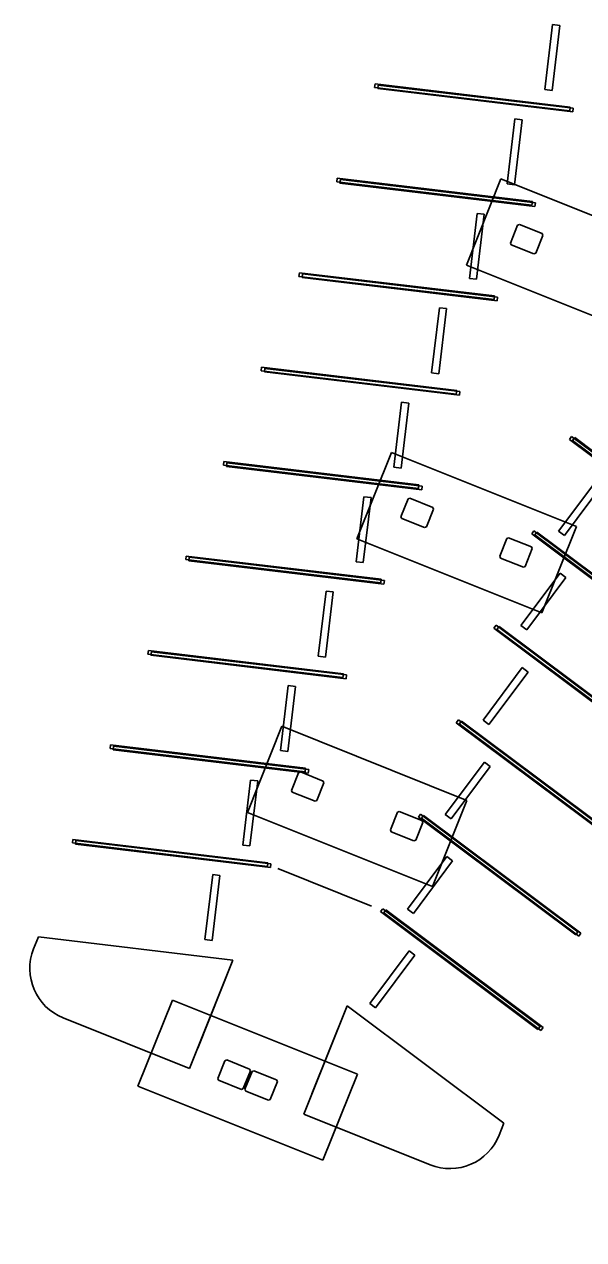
# Model space of a CAD drawing. Extents: x 468143 to 491361, y 1438528 to 1468730.
# Drawn here: x 488658.7 to 488709.9, y 1466969 to 1467080.3 of the extents above; entities that cross this region are included whole.
import ezdxf

# ---------------------------------------------------------------- set-up
doc = ezdxf.new("R2010")
doc.units = 0
doc.layers.add('Default', color=7, linetype='Continuous')
doc.layers.add('Xreference_dp', color=7, linetype='Continuous')

# ---------------------------------------------------------------- blocks, each defined once
blk = doc.blocks.new('Footing-Rectangular - F5-183379-FOUNDATION PLAN_1')
at = {"layer": 'Default'}
for p, q in [((109.5, 51), (-109.5, 51)), ((-109.5, 51), (-109.5, -51)), ((-109.5, -51), (-109.5, 51)), ((-109.5, 51), (109.5, 51)), ((109.5, -51), (109.5, 51)), ((109.5, 51), (109.5, -51)), ((-109.5, -51), (109.5, -51)), ((109.5, -51), (-109.5, -51))]:
    blk.add_line(p, q, dxfattribs=at)

msp = doc.modelspace()

# ---------------------------------------------------------------- linework, layer by layer
at = {"layer": 'Xreference_dp'}
for p, q in [((488707.06, 1467080.28), (488706.35, 1467074.32)), ((488707.01, 1467074.24), (488707.73, 1467080.2)), ((488707.73, 1467080.2), (488707.06, 1467080.28)), ((488690.75, 1467074.51), (488690.79, 1467074.84)), ((488690.79, 1467074.84), (488708.66, 1467072.71)), ((488691.03, 1467074.4), (488691.07, 1467074.73)), ((488691.07, 1467074.73), (488708.94, 1467072.6)), ((488690.75, 1467074.51), (488708.62, 1467072.38)), ((488691.03, 1467074.4), (488708.9, 1467072.27)), ((488706.35, 1467074.32), (488707.01, 1467074.24)), ((488708.66, 1467072.71), (488708.62, 1467072.38)), ((488708.94, 1467072.6), (488708.9, 1467072.27)), ((488703.6, 1467071.63), (488702.89, 1467065.67)), ((488703.55, 1467065.59), (488704.26, 1467071.55)), ((488704.26, 1467071.55), (488703.6, 1467071.63)), ((488687.28, 1467065.86), (488687.32, 1467066.19)), ((488687.28, 1467065.86), (488705.16, 1467063.73)), ((488687.32, 1467066.19), (488705.2, 1467064.06)), ((488687.57, 1467065.75), (488687.61, 1467066.08)), ((488687.57, 1467065.75), (488705.44, 1467063.62)), ((488687.61, 1467066.08), (488705.48, 1467063.95)), ((488702.89, 1467065.67), (488703.55, 1467065.59)), ((488705.2, 1467064.06), (488705.16, 1467063.73)), ((488705.48, 1467063.95), (488705.44, 1467063.62)), ((488700.14, 1467062.98), (488699.43, 1467057.02)), ((488700.09, 1467056.94), (488700.8, 1467062.9)), ((488700.8, 1467062.9), (488700.14, 1467062.98)), ((488703.84, 1467061.89), (488703.19, 1467060.26)), ((488704.01, 1467061.96), (488703.84, 1467061.89)), ((488706.09, 1467061.12), (488704.01, 1467061.96)), ((488703.19, 1467060.26), (488703.26, 1467060.1)), ((488705.51, 1467059.33), (488706.16, 1467060.96)), ((488706.16, 1467060.96), (488706.09, 1467061.12)), ((488703.26, 1467060.1), (488705.35, 1467059.26)), ((488705.35, 1467059.26), (488705.51, 1467059.33)), ((488683.82, 1467057.21), (488683.86, 1467057.54)), ((488683.82, 1467057.21), (488701.7, 1467055.08)), ((488683.86, 1467057.54), (488701.74, 1467055.41)), ((488684.11, 1467057.1), (488684.15, 1467057.43)), ((488684.11, 1467057.1), (488701.98, 1467054.97)), ((488684.15, 1467057.43), (488702.02, 1467055.3)), ((488699.43, 1467057.02), (488700.09, 1467056.94)), ((488701.74, 1467055.41), (488701.7, 1467055.08)), ((488702.02, 1467055.3), (488701.98, 1467054.97)), ((488696.68, 1467054.33), (488695.97, 1467048.37)), ((488696.63, 1467048.29), (488697.34, 1467054.25)), ((488697.34, 1467054.25), (488696.68, 1467054.33)), ((488680.36, 1467048.56), (488680.4, 1467048.89)), ((488680.36, 1467048.56), (488698.23, 1467046.43)), ((488680.4, 1467048.89), (488698.27, 1467046.76)), ((488680.65, 1467048.45), (488680.69, 1467048.78)), ((488680.65, 1467048.45), (488698.52, 1467046.32)), ((488680.69, 1467048.78), (488698.56, 1467046.65)), ((488695.97, 1467048.37), (488696.63, 1467048.29)), ((488693.22, 1467045.68), (488692.51, 1467039.72)), ((488693.88, 1467045.6), (488693.22, 1467045.68)), ((488698.27, 1467046.76), (488698.23, 1467046.43)), ((488698.56, 1467046.65), (488698.52, 1467046.32)), ((488693.17, 1467039.64), (488693.88, 1467045.6)), ((488708.6, 1467042.28), (488708.8, 1467042.55)), ((488708.8, 1467042.55), (488723.21, 1467031.77)), ((488708.88, 1467042.17), (488709.08, 1467042.44)), ((488709.08, 1467042.44), (488723.49, 1467031.65)), ((488708.6, 1467042.28), (488723.01, 1467031.5)), ((488708.88, 1467042.17), (488723.29, 1467031.39)), ((488676.9, 1467039.91), (488676.94, 1467040.24)), ((488676.94, 1467040.24), (488694.81, 1467038.11)), ((488677.19, 1467039.8), (488677.22, 1467040.13)), ((488677.22, 1467040.13), (488695.1, 1467038)), ((488676.9, 1467039.91), (488694.77, 1467037.78)), ((488677.19, 1467039.8), (488695.06, 1467037.67)), ((488692.51, 1467039.72), (488693.17, 1467039.64)), ((488694.81, 1467038.11), (488694.77, 1467037.78)), ((488695.1, 1467038), (488695.06, 1467037.67)), ((488707.61, 1467033.87), (488711.2, 1467038.67)), ((488711.73, 1467038.27), (488708.14, 1467033.47)), ((488689.76, 1467037.03), (488689.05, 1467031.07)), ((488689.71, 1467030.99), (488690.42, 1467036.95)), ((488690.42, 1467036.95), (488689.76, 1467037.03)), ((488693.81, 1467036.82), (488693.16, 1467035.19)), ((488693.98, 1467036.89), (488693.81, 1467036.82)), ((488696.07, 1467036.05), (488693.98, 1467036.89)), ((488695.49, 1467034.27), (488696.14, 1467035.89)), ((488696.14, 1467035.89), (488696.07, 1467036.05)), ((488693.16, 1467035.19), (488693.23, 1467035.03)), ((488693.23, 1467035.03), (488695.32, 1467034.2)), ((488695.32, 1467034.2), (488695.49, 1467034.27)), ((488705.14, 1467033.63), (488705.34, 1467033.9)), ((488705.14, 1467033.63), (488719.55, 1467022.85)), ((488705.34, 1467033.9), (488719.75, 1467023.11)), ((488705.42, 1467033.52), (488705.62, 1467033.79)), ((488705.42, 1467033.52), (488719.83, 1467022.74)), ((488705.62, 1467033.79), (488720.03, 1467023)), ((488708.14, 1467033.47), (488707.61, 1467033.87)), ((488702.87, 1467033.2), (488702.22, 1467031.57)), ((488703.03, 1467033.27), (488702.87, 1467033.2)), ((488705.12, 1467032.43), (488703.03, 1467033.27)), ((488705.19, 1467032.27), (488705.12, 1467032.43)), ((488673.44, 1467031.26), (488673.48, 1467031.59)), ((488673.44, 1467031.26), (488691.31, 1467029.13)), ((488673.48, 1467031.59), (488691.35, 1467029.46)), ((488673.72, 1467031.15), (488673.76, 1467031.48)), ((488673.76, 1467031.48), (488691.64, 1467029.35)), ((488702.22, 1467031.57), (488702.29, 1467031.41)), ((488702.29, 1467031.41), (488704.38, 1467030.57)), ((488704.54, 1467030.64), (488705.19, 1467032.27)), ((488673.72, 1467031.15), (488691.6, 1467029.02)), ((488689.05, 1467031.07), (488689.71, 1467030.99)), ((488704.38, 1467030.57), (488704.54, 1467030.64)), ((488691.35, 1467029.46), (488691.31, 1467029.13)), ((488691.64, 1467029.35), (488691.6, 1467029.02)), ((488704.14, 1467025.22), (488707.74, 1467030.02)), ((488708.27, 1467029.62), (488704.68, 1467024.82)), ((488707.74, 1467030.02), (488708.27, 1467029.62)), ((488686.3, 1467028.38), (488685.59, 1467022.42)), ((488686.25, 1467022.34), (488686.96, 1467028.3)), ((488686.96, 1467028.3), (488686.3, 1467028.38)), ((488701.68, 1467024.98), (488701.88, 1467025.25)), ((488701.68, 1467024.98), (488716.09, 1467014.2)), ((488701.88, 1467025.25), (488716.29, 1467014.46)), ((488701.96, 1467024.87), (488702.16, 1467025.14)), ((488701.96, 1467024.87), (488716.37, 1467014.09)), ((488702.16, 1467025.14), (488716.57, 1467014.35)), ((488704.68, 1467024.82), (488704.14, 1467025.22)), ((488669.98, 1467022.61), (488670.02, 1467022.94)), ((488669.98, 1467022.61), (488687.85, 1467020.48)), ((488670.02, 1467022.94), (488687.89, 1467020.81)), ((488670.26, 1467022.5), (488670.3, 1467022.83)), ((488670.26, 1467022.5), (488688.14, 1467020.36)), ((488670.3, 1467022.83), (488688.17, 1467020.7)), ((488685.59, 1467022.42), (488686.25, 1467022.34)), ((488700.68, 1467016.56), (488704.28, 1467021.37)), ((488704.28, 1467021.37), (488704.81, 1467020.97)), ((488687.89, 1467020.81), (488687.85, 1467020.48)), ((488688.17, 1467020.7), (488688.14, 1467020.36)), ((488704.81, 1467020.97), (488701.22, 1467016.17)), ((488682.84, 1467019.72), (488682.13, 1467013.77)), ((488682.79, 1467013.69), (488683.5, 1467019.65)), ((488683.5, 1467019.65), (488682.84, 1467019.72)), ((488698.22, 1467016.33), (488698.42, 1467016.6)), ((488698.22, 1467016.33), (488712.63, 1467005.55)), ((488698.42, 1467016.6), (488712.83, 1467005.81)), ((488698.5, 1467016.22), (488698.7, 1467016.48)), ((488698.5, 1467016.22), (488712.91, 1467005.43)), ((488698.7, 1467016.48), (488713.11, 1467005.7)), ((488701.22, 1467016.17), (488700.68, 1467016.56)), ((488666.52, 1467013.96), (488666.56, 1467014.29)), ((488666.52, 1467013.96), (488684.39, 1467011.82)), ((488666.56, 1467014.29), (488684.43, 1467012.16)), ((488666.8, 1467013.85), (488666.84, 1467014.18)), ((488666.8, 1467013.85), (488683.91, 1467011.8)), ((488666.84, 1467014.18), (488684.71, 1467012.04)), ((488682.13, 1467013.77), (488682.79, 1467013.69)), ((488697.22, 1467007.91), (488700.82, 1467012.72)), ((488701.35, 1467012.32), (488697.76, 1467007.51)), ((488700.82, 1467012.72), (488701.35, 1467012.32)), ((488683.79, 1467011.75), (488683.14, 1467010.13)), ((488683.95, 1467011.82), (488683.79, 1467011.75)), ((488686.04, 1467010.98), (488683.95, 1467011.82)), ((488684.04, 1467011.79), (488684.67, 1467011.71)), ((488684.43, 1467012.16), (488684.39, 1467011.82)), ((488684.71, 1467012.04), (488684.67, 1467011.71)), ((488679.38, 1467011.07), (488678.67, 1467005.12)), ((488679.33, 1467005.04), (488680.04, 1467010.99)), ((488680.04, 1467010.99), (488679.38, 1467011.07)), ((488683.14, 1467010.13), (488683.21, 1467009.96)), ((488685.46, 1467009.2), (488686.11, 1467010.82)), ((488686.11, 1467010.82), (488686.04, 1467010.98)), ((488683.21, 1467009.96), (488685.29, 1467009.13)), ((488685.29, 1467009.13), (488685.46, 1467009.2)), ((488692.84, 1467008.13), (488692.19, 1467006.5)), ((488693, 1467008.2), (488692.84, 1467008.13)), ((488695.09, 1467007.36), (488693, 1467008.2)), ((488694.76, 1467007.68), (488694.96, 1467007.94)), ((488694.96, 1467007.94), (488709.37, 1466997.16)), ((488695.04, 1467007.57), (488695.24, 1467007.83)), ((488695.24, 1467007.83), (488709.65, 1466997.05)), ((488697.76, 1467007.51), (488697.22, 1467007.91)), ((488694.51, 1467005.58), (488695.16, 1467007.2)), ((488694.76, 1467007.68), (488709.17, 1466996.89)), ((488695.04, 1467007.57), (488709.45, 1466996.78)), ((488695.16, 1467007.2), (488695.09, 1467007.36)), ((488663.06, 1467005.31), (488663.1, 1467005.64)), ((488663.1, 1467005.64), (488680.97, 1467003.5)), ((488692.19, 1467006.5), (488692.26, 1467006.34)), ((488692.26, 1467006.34), (488694.35, 1467005.51)), ((488694.35, 1467005.51), (488694.51, 1467005.58)), ((488663.06, 1467005.31), (488680.93, 1467003.17)), ((488663.34, 1467005.19), (488663.38, 1467005.53)), ((488663.34, 1467005.19), (488681.21, 1467003.06)), ((488663.38, 1467005.53), (488681.25, 1467003.39)), ((488678.67, 1467005.12), (488679.33, 1467005.04)), ((488680.97, 1467003.5), (488680.93, 1467003.17)), ((488681.25, 1467003.39), (488681.21, 1467003.06)), ((488693.76, 1466999.26), (488697.36, 1467004.07)), ((488697.89, 1467003.67), (488694.3, 1466998.86)), ((488697.36, 1467004.07), (488697.89, 1467003.67)), ((488675.92, 1467002.42), (488675.2, 1466996.47)), ((488675.87, 1466996.39), (488676.58, 1467002.34)), ((488676.58, 1467002.34), (488675.92, 1467002.42)), ((488681.89, 1467002.96), (488690.47, 1466999.52)), ((488691.3, 1466999.03), (488691.5, 1466999.29)), ((488691.3, 1466999.03), (488705.71, 1466988.24)), ((488691.5, 1466999.29), (488705.91, 1466988.51)), ((488691.58, 1466998.92), (488691.78, 1466999.18)), ((488691.58, 1466998.92), (488705.99, 1466988.13)), ((488691.78, 1466999.18), (488706.19, 1466988.4)), ((488694.3, 1466998.86), (488693.76, 1466999.26)), ((488659.94, 1466996.7), (488659.51, 1466995.62)), ((488659.94, 1466996.7), (488659.51, 1466995.62)), ((488677.77, 1466994.58), (488659.94, 1466996.7)), ((488659.94, 1466996.7), (488677.77, 1466994.58)), ((488709.37, 1466997.16), (488709.17, 1466996.89)), ((488709.65, 1466997.05), (488709.45, 1466996.78)), ((488675.2, 1466996.47), (488675.87, 1466996.39)), ((488673.8, 1466984.65), (488677.77, 1466994.58)), ((488677.77, 1466994.58), (488674.55, 1466986.51)), ((488690.3, 1466990.61), (488693.9, 1466995.42)), ((488694.43, 1466995.02), (488690.83, 1466990.21)), ((488693.9, 1466995.42), (488694.43, 1466995.02)), ((488688.22, 1466990.4), (488684.25, 1466980.48)), ((488688.22, 1466990.4), (488684.99, 1466982.33)), ((488702.59, 1466979.64), (488688.22, 1466990.4)), ((488702.59, 1466979.64), (488688.22, 1466990.4)), ((488690.83, 1466990.21), (488690.3, 1466990.61)), ((488662.22, 1466989.29), (488673.8, 1466984.65)), ((488673.8, 1466984.65), (488662.22, 1466989.29)), ((488705.91, 1466988.51), (488705.71, 1466988.24)), ((488706.19, 1466988.4), (488705.99, 1466988.13)), ((488677.04, 1466985.37), (488676.39, 1466983.74)), ((488677.21, 1466985.44), (488677.04, 1466985.37)), ((488679.3, 1466984.6), (488677.21, 1466985.44)), ((488678.72, 1466982.81), (488679.37, 1466984.44)), ((488679.37, 1466984.44), (488679.3, 1466984.6)), ((488679.68, 1466984.45), (488679.52, 1466984.38)), ((488681.77, 1466983.61), (488679.68, 1466984.45)), ((488676.39, 1466983.74), (488676.46, 1466983.58)), ((488676.46, 1466983.58), (488678.55, 1466982.74)), ((488679.52, 1466984.38), (488678.87, 1466982.75)), ((488681.19, 1466981.82), (488681.84, 1466983.45)), ((488681.84, 1466983.45), (488681.77, 1466983.61)), ((488678.55, 1466982.74), (488678.72, 1466982.81)), ((488678.87, 1466982.75), (488678.94, 1466982.59)), ((488678.94, 1466982.59), (488681.03, 1466981.75)), ((488681.03, 1466981.75), (488681.19, 1466981.82)), ((488684.25, 1466980.48), (488695.83, 1466975.84)), ((488684.25, 1466980.48), (488695.83, 1466975.84)), ((488702.16, 1466978.55), (488702.59, 1466979.64)), ((488702.59, 1466979.64), (488702.16, 1466978.55))]:
    msp.add_line(p, q, dxfattribs=at)
for centre, radius, start, end in [((489145.02, 1468591.69), 1909.86, 245.36712, 306.9274), ((489143.9, 1468591.41), 1816.82, 245.36787, 299.96455), ((488664.03, 1466993.81), 4.87, 158.1955, 248.1955), ((488664.03, 1466993.81), 4.87, 158.1955, 248.1955), ((488697.64, 1466980.36), 4.87, 248.1955, 338.1955), ((488697.64, 1466980.36), 4.87, 248.1955, 338.1955)]:
    msp.add_arc(centre, radius, start, end, dxfattribs=at)

# ---------------------------------------------------------------- block references
at = {"layer": 'Xreference_dp', "xscale": 0.0833333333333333, "yscale": 0.08333333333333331, "rotation": -21.804483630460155}
for p in [(488719.23, 1467083.87), (488709.21, 1467058.8), (488699.18, 1467033.73), (488689.15, 1467008.66), (488679.12, 1466983.59)]:
    msp.add_blockref('Footing-Rectangular - F5-183379-FOUNDATION PLAN_1', p, dxfattribs=at)

doc.saveas('drawing.dxf')
